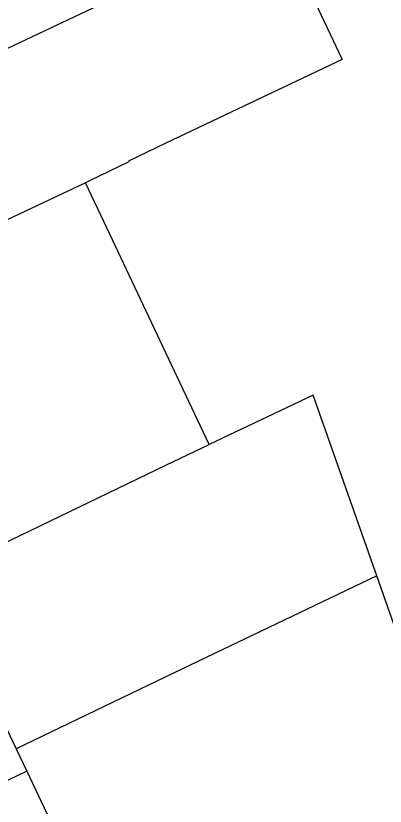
# Model space of a CAD drawing. Extents: x 157692 to 159670, y 381454 to 383289.
# Drawn here: x 159475.5 to 159535.8, y 382474.5 to 382603.6 of the extents above; entities that cross this region are included whole.
import ezdxf

# ---------------------------------------------------------------- set-up
doc = ezdxf.new("R2010")
doc.units = 0
doc.layers.add('IMGEO_Pand', color=7, linetype='Continuous')
doc.layers.add('IMGEO_Voetpad_open', color=7, linetype='Continuous')

msp = doc.modelspace()

# ---------------------------------------------------------------- linework, layer by layer
at = {"layer": 'IMGEO_Pand'}
for points in [[(159430.88, 382577.83), (159435.39, 382579.97), (159500, 382610.54), (159518.05, 382619.09), (159528.82, 382596.4), (159500, 382582.73), (159493.87, 382579.82), (159493.94, 382579.69), (159487.48, 382576.59), (159486.85, 382576.3)], [(159486.85, 382576.3), (159441.7, 382554.99)], [(159507.08, 382533.56), (159500, 382548.5), (159490.34, 382568.93), (159486.85, 382576.3)], [(159534.45, 382512.11), (159524.04, 382541.61), (159507.08, 382533.56)], [(159462.09, 382511.96), (159500, 382530.16), (159507.08, 382533.56)], [(159534.45, 382512.11), (159509.21, 382500), (159500, 382495.58), (159475.5, 382483.82)], [(159554.27, 382455.91), (159538.72, 382500), (159534.45, 382512.11)], [(159471.83, 382491.51), (159475.5, 382483.82)], [(159475.5, 382483.82), (159477.24, 382480.18)], [(159477.24, 382480.18), (159481.52, 382471.23)]]:
    msp.add_lwpolyline(points, dxfattribs=at)
at = {"layer": 'IMGEO_Voetpad_open'}
msp.add_lwpolyline([(159477.24, 382480.18), (159471.12, 382477.28)], dxfattribs=at)

doc.saveas('drawing.dxf')
